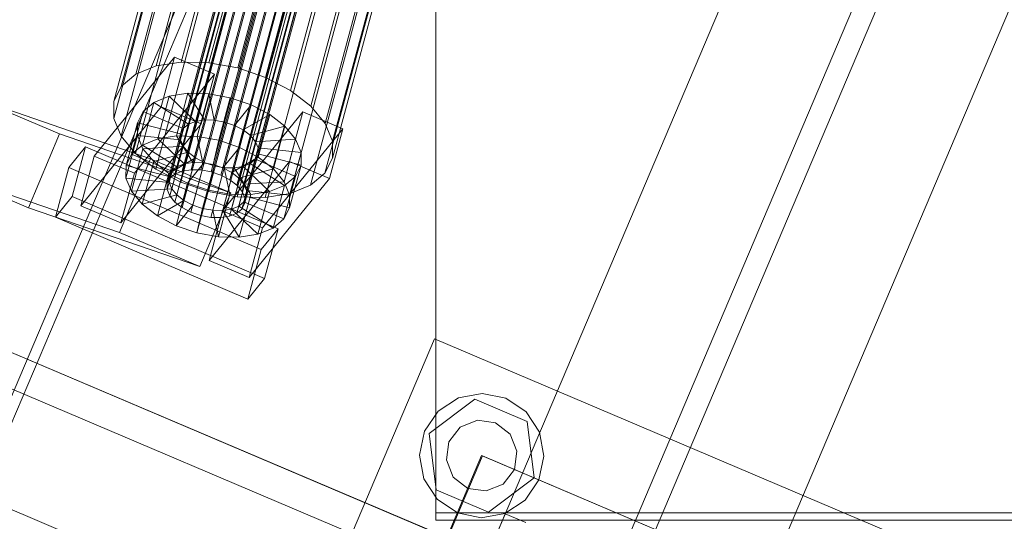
# Model space of a CAD drawing. Header units: millimetres. Extents: x -4738 to 65662, y -68080 to 6847.
# Tile 700 of 1056: x 26831 to 27053, y -22298 to -22185. Entities that reach past the tile are written whole.
import ezdxf

# ---------------------------------------------------------------- set-up
doc = ezdxf.new("R2010")
doc.units = ezdxf.units.MM
doc.layers.add('superior_C09', color=7, linetype='Continuous', lineweight=0)
doc.layers.add('superior_C10', color=7, linetype='Continuous', lineweight=0)

msp = doc.modelspace()

# ---------------------------------------------------------------- linework, layer by layer
at = {"layer": 'superior_C09'}
for p, q in [((26925.067, -21919.422), (26925.067, -22296.034)), ((26925.067, -22297.633), (26925.067, -21921.02)), ((26925.067, -22296.034), (27255.067, -22296.034)), ((26925.067, -22297.633), (26925.067, -22296.034)), ((27255.067, -22297.633), (26925.067, -22297.633))]:
    msp.add_line(p, q, dxfattribs=at)
at = {"layer": 'superior_C10'}
for p, q in [((27159.424, -21492.88), (26827.287, -22275.303)), ((26829.502, -22276.243), (27161.638, -21493.82)), ((27264.97, -21532.252), (26928.925, -22323.88)), ((27290.283, -21542.998), (26954.239, -22334.625)), ((26958.842, -22336.579), (27294.886, -21544.951)), ((26984.155, -22347.325), (27320.199, -21555.697)), ((27252.934, -22439.693), (26170.763, -21980.314)), ((27262.161, -22443.61), (26179.99, -21984.231)), ((27288.919, -22454.969), (26206.748, -21995.589)), ((27296.301, -22458.102), (26214.129, -21998.723)), ((27249.768, -22446.497), (26202.659, -22002.001)), ((27259.467, -22450.614), (26212.357, -22006.118)), ((26924.13, -22010.727), (26868.006, -22219.167)), ((26926.12, -22010.412), (26869.996, -22218.852)), ((26928.338, -22010.464), (26872.213, -22218.904)), ((26865.228, -22220.79), (26921.352, -22012.35)), ((26922.504, -22011.388), (26866.38, -22219.828)), ((26930.632, -22010.881), (26874.508, -22219.32)), ((26932.847, -22011.632), (26876.723, -22220.072)), ((26934.832, -22012.669), (26878.707, -22221.108)), ((26920.748, -22014.899), (26864.623, -22223.339)), ((26920.753, -22013.548), (26864.629, -22221.987)), ((26916.155, -22014.96), (26867.772, -22194.65)), ((26922.414, -22015.108), (26874.031, -22194.798)), ((26936.45, -22013.919), (26880.326, -22222.358)), ((26910.539, -22015.85), (26862.156, -22195.539)), ((26921.336, -22016.312), (26865.212, -22224.752)), ((26928.889, -22016.283), (26880.506, -22195.973)), ((26937.593, -22015.297), (26881.468, -22223.737)), ((26938.181, -22016.71), (26882.057, -22225.15)), ((26905.95, -22017.716), (26857.567, -22197.405)), ((26922.479, -22017.691), (26866.355, -22226.13)), ((26924.098, -22018.941), (26867.973, -22227.38)), ((26937.577, -22019.259), (26881.453, -22227.699)), ((26938.176, -22018.061), (26882.052, -22226.501)), ((26935.14, -22018.405), (26886.757, -22198.095)), ((26854.316, -22200.12), (26902.699, -22020.431)), ((26926.082, -22019.977), (26869.958, -22228.416)), ((26928.297, -22020.729), (26872.172, -22229.168)), ((26930.591, -22021.145), (26874.467, -22229.585)), ((26932.809, -22021.197), (26876.685, -22229.637)), ((26934.799, -22020.882), (26878.674, -22229.322)), ((26936.425, -22020.221), (26880.301, -22228.661)), ((26940.741, -22021.33), (26892.358, -22201.019)), ((26901.008, -22023.811), (26852.625, -22203.5)), ((27239.999, -22469.509), (26192.89, -22025.014)), ((26945.309, -22024.857), (26896.926, -22204.546)), ((26900.993, -22027.624), (26852.61, -22207.314)), ((26202.589, -22029.131), (27249.698, -22473.626)), ((26948.534, -22028.747), (26900.151, -22208.437)), ((26902.654, -22031.612), (26854.271, -22211.302)), ((26950.195, -22032.735), (26901.812, -22212.425)), ((26905.879, -22035.502), (26857.496, -22215.192)), ((26950.18, -22036.549), (26901.797, -22216.238)), ((26910.447, -22039.03), (26862.064, -22218.719)), ((26948.489, -22039.929), (26900.106, -22219.618)), ((26916.047, -22041.954), (26867.664, -22221.644)), ((26945.238, -22042.644), (26896.855, -22222.333)), ((26922.298, -22044.076), (26873.915, -22223.766)), ((26928.774, -22045.251), (26880.391, -22224.941)), ((26935.033, -22045.399), (26886.65, -22225.089)), ((26940.648, -22044.51), (26892.265, -22224.199)), ((26848.24, -22215.794), (26866.281, -22193.543)), ((26866.281, -22193.543), (26863.271, -22204.724)), ((26875.295, -22197.381), (26866.281, -22193.543)), ((26857.567, -22197.405), (26862.156, -22195.539)), ((26862.156, -22195.539), (26867.772, -22194.65)), ((26867.772, -22194.65), (26874.031, -22194.798)), ((26874.031, -22194.798), (26880.506, -22195.973)), ((26880.506, -22195.973), (26886.757, -22198.095)), ((26854.316, -22200.12), (26857.567, -22197.405)), ((26875.295, -22197.381), (26857.254, -22219.632)), ((26872.285, -22208.562), (26875.295, -22197.381)), ((26886.757, -22198.095), (26892.358, -22201.019)), ((26852.625, -22203.5), (26854.316, -22200.12)), ((26892.358, -22201.019), (26896.926, -22204.546)), ((26822.377, -22203.162), (26840.413, -22210.818)), ((26822.377, -22203.162), (26860.891, -22216.396)), ((26865.089, -22202.344), (26861.656, -22203.74)), ((26865.089, -22202.344), (26862.509, -22211.928)), ((26869.29, -22201.679), (26865.089, -22202.344)), ((26871.016, -22207.986), (26865.089, -22202.344)), ((26869.29, -22201.679), (26866.71, -22211.262)), ((26873.006, -22207.671), (26869.29, -22201.679)), ((26873.972, -22201.79), (26869.29, -22201.679)), ((26873.972, -22201.79), (26871.392, -22211.373)), ((26875.224, -22207.723), (26873.972, -22201.79)), ((26878.816, -22202.669), (26873.972, -22201.79)), ((26878.816, -22202.669), (26876.235, -22212.252)), ((26877.518, -22208.14), (26878.816, -22202.669)), ((26883.492, -22204.256), (26878.816, -22202.669)), ((26863.271, -22204.724), (26845.23, -22226.975)), ((26852.61, -22207.314), (26852.625, -22203.5)), ((26861.656, -22203.74), (26859.076, -22213.323)), ((26861.656, -22203.74), (26859.224, -22205.771)), ((26869.39, -22208.647), (26861.656, -22203.74)), ((26863.271, -22204.724), (26872.285, -22208.562)), ((26879.733, -22208.891), (26883.492, -22204.256)), ((26883.492, -22204.256), (26880.911, -22213.839)), ((26887.681, -22206.443), (26883.492, -22204.256)), ((26896.926, -22204.546), (26900.151, -22208.437)), ((26854.271, -22211.302), (26852.61, -22207.314)), ((26856.644, -22215.355), (26859.224, -22205.771)), ((26859.224, -22205.771), (26857.96, -22208.299)), ((26859.224, -22205.771), (26868.238, -22209.609)), ((26870.426, -22217.254), (26873.006, -22207.671)), ((26871.016, -22207.986), (26873.006, -22207.671)), ((26872.643, -22217.307), (26875.224, -22207.723)), ((26873.006, -22207.671), (26875.224, -22207.723)), ((26875.224, -22207.723), (26877.518, -22208.14)), ((26877.085, -22228.076), (26895.126, -22205.825)), ((26881.718, -22209.928), (26887.681, -22206.443)), ((26887.681, -22206.443), (26885.101, -22216.027)), ((26891.098, -22209.082), (26887.681, -22206.443)), ((26895.126, -22205.825), (26892.115, -22217.006)), ((26904.139, -22209.663), (26895.126, -22205.825)), ((26854.244, -22230.813), (26872.285, -22208.562)), ((26857.96, -22208.299), (26855.379, -22217.883)), ((26857.96, -22208.299), (26857.948, -22211.152)), ((26867.639, -22210.807), (26857.96, -22208.299)), ((26868.238, -22209.609), (26865.658, -22219.193)), ((26866.81, -22218.231), (26869.39, -22208.647)), ((26867.639, -22210.807), (26868.238, -22209.609)), ((26868.238, -22209.609), (26869.39, -22208.647)), ((26868.436, -22217.569), (26871.016, -22207.986)), ((26869.39, -22208.647), (26871.016, -22207.986)), ((26874.938, -22217.723), (26877.518, -22208.14)), ((26877.153, -22218.475), (26879.733, -22208.891)), ((26877.518, -22208.14), (26879.733, -22208.891)), ((26879.137, -22219.511), (26881.718, -22209.928)), ((26879.733, -22208.891), (26881.718, -22209.928)), ((26881.718, -22209.928), (26883.336, -22211.178)), ((26883.336, -22211.178), (26891.098, -22209.082)), ((26904.139, -22209.663), (26886.099, -22231.914)), ((26891.098, -22209.082), (26888.518, -22218.665)), ((26893.51, -22211.992), (26891.098, -22209.082)), ((26900.151, -22208.437), (26901.812, -22212.425)), ((26901.129, -22220.844), (26904.139, -22209.663)), ((26840.413, -22210.818), (26833.427, -22227.406)), ((26840.413, -22210.818), (26878.927, -22224.052)), ((26857.496, -22215.192), (26854.271, -22211.302)), ((26857.948, -22211.152), (26855.368, -22220.735)), ((26867.634, -22212.158), (26857.948, -22211.152)), ((26857.948, -22211.152), (26859.191, -22214.135)), ((26859.076, -22213.323), (26862.509, -22211.928)), ((26862.509, -22211.928), (26866.71, -22211.262)), ((26862.509, -22211.928), (26868.436, -22217.569)), ((26865.053, -22221.742), (26867.634, -22212.158)), ((26865.059, -22220.39), (26867.639, -22210.807)), ((26866.71, -22211.262), (26870.426, -22217.254)), ((26866.71, -22211.262), (26871.392, -22211.373)), ((26867.634, -22212.158), (26867.639, -22210.807)), ((26868.222, -22213.571), (26867.634, -22212.158)), ((26871.392, -22211.373), (26872.643, -22217.307)), ((26871.392, -22211.373), (26876.235, -22212.252)), ((26880.756, -22220.761), (26883.336, -22211.178)), ((26883.336, -22211.178), (26884.479, -22212.556)), ((26884.479, -22212.556), (26893.51, -22211.992)), ((26893.51, -22211.992), (26890.93, -22221.576)), ((26894.753, -22214.975), (26893.51, -22211.992)), ((26842.529, -22218.351), (26846.288, -22213.716)), ((26846.288, -22213.716), (26843.277, -22224.896)), ((26889.554, -22232.139), (26846.288, -22213.716)), ((26859.191, -22214.135), (26856.611, -22223.719)), ((26856.644, -22215.355), (26859.076, -22213.323)), ((26859.076, -22213.323), (26866.81, -22218.231)), ((26868.222, -22213.571), (26859.191, -22214.135)), ((26859.191, -22214.135), (26861.603, -22217.045)), ((26865.642, -22223.155), (26868.222, -22213.571)), ((26869.365, -22214.95), (26868.222, -22213.571)), ((26876.235, -22212.252), (26874.938, -22217.723)), ((26876.235, -22212.252), (26880.911, -22213.839)), ((26880.911, -22213.839), (26877.153, -22218.475)), ((26880.911, -22213.839), (26885.101, -22216.027)), ((26881.899, -22222.139), (26884.479, -22212.556)), ((26882.487, -22223.553), (26885.068, -22213.969)), ((26884.479, -22212.556), (26885.068, -22213.969)), ((26885.068, -22213.969), (26885.062, -22215.32)), ((26885.068, -22213.969), (26894.753, -22214.975)), ((26901.812, -22212.425), (26901.797, -22216.238)), ((26845.23, -22226.975), (26848.24, -22215.794)), ((26848.24, -22215.794), (26857.254, -22219.632)), ((26860.891, -22216.396), (26853.905, -22232.983)), ((26855.379, -22217.883), (26856.644, -22215.355)), ((26865.658, -22219.193), (26856.644, -22215.355)), ((26862.064, -22218.719), (26857.496, -22215.192)), ((26878.927, -22224.052), (26860.891, -22216.396)), ((26869.365, -22214.95), (26861.603, -22217.045)), ((26870.984, -22216.199), (26865.02, -22219.684)), ((26866.785, -22224.533), (26869.365, -22214.95)), ((26868.403, -22225.783), (26870.984, -22216.199)), ((26870.984, -22216.199), (26869.365, -22214.95)), ((26872.968, -22217.236), (26870.984, -22216.199)), ((26885.101, -22216.027), (26879.137, -22219.511)), ((26881.883, -22226.101), (26884.463, -22216.518)), ((26882.482, -22224.904), (26885.062, -22215.32)), ((26884.463, -22216.518), (26883.311, -22217.48)), ((26885.062, -22215.32), (26884.463, -22216.518)), ((26884.463, -22216.518), (26893.477, -22220.356)), ((26885.062, -22215.32), (26894.742, -22217.828)), ((26885.101, -22216.027), (26888.518, -22218.665)), ((26894.753, -22214.975), (26892.173, -22224.559)), ((26894.742, -22217.828), (26894.753, -22214.975)), ((26901.797, -22216.238), (26900.106, -22219.618)), ((26839.519, -22229.532), (26842.529, -22218.351)), ((26842.529, -22218.351), (26885.796, -22236.774)), ((26855.368, -22220.735), (26855.379, -22217.883)), ((26855.379, -22217.883), (26865.059, -22220.39)), ((26861.603, -22217.045), (26859.023, -22226.629)), ((26861.603, -22217.045), (26865.02, -22219.684)), ((26867.664, -22221.644), (26862.064, -22218.719)), ((26866.81, -22218.231), (26865.658, -22219.193)), ((26868.436, -22217.569), (26866.81, -22218.231)), ((26868.006, -22219.167), (26869.996, -22218.852)), ((26870.426, -22217.254), (26868.436, -22217.569)), ((26872.968, -22217.236), (26869.21, -22221.871)), ((26869.996, -22218.852), (26872.213, -22218.904)), ((26870.388, -22226.819), (26872.968, -22217.236)), ((26872.643, -22217.307), (26870.426, -22217.254)), ((26872.603, -22227.571), (26875.183, -22217.988)), ((26874.938, -22217.723), (26872.643, -22217.307)), ((26875.183, -22217.988), (26872.968, -22217.236)), ((26875.183, -22217.988), (26873.886, -22223.459)), ((26892.115, -22217.006), (26874.074, -22239.257)), ((26874.897, -22227.987), (26877.477, -22218.404)), ((26877.153, -22218.475), (26874.938, -22217.723)), ((26877.477, -22218.404), (26875.183, -22217.988)), ((26877.115, -22228.04), (26879.695, -22218.456)), ((26879.137, -22219.511), (26877.153, -22218.475)), ((26879.695, -22218.456), (26877.477, -22218.404)), ((26877.477, -22218.404), (26878.729, -22224.338)), ((26879.105, -22227.725), (26881.685, -22218.141)), ((26881.685, -22218.141), (26879.695, -22218.456)), ((26879.695, -22218.456), (26883.411, -22224.448)), ((26880.731, -22227.063), (26883.311, -22217.48)), ((26888.518, -22218.665), (26880.756, -22220.761)), ((26883.311, -22217.48), (26881.685, -22218.141)), ((26881.685, -22218.141), (26887.612, -22223.783)), ((26883.311, -22217.48), (26891.045, -22222.387)), ((26888.518, -22218.665), (26890.93, -22221.576)), ((26892.115, -22217.006), (26901.129, -22220.844)), ((26894.742, -22217.828), (26892.161, -22227.411)), ((26893.477, -22220.356), (26894.742, -22217.828)), ((26833.427, -22227.406), (26815.391, -22219.749)), ((26853.905, -22232.983), (26815.391, -22219.749)), ((26857.254, -22219.632), (26854.244, -22230.813)), ((26856.611, -22223.719), (26855.368, -22220.735)), ((26855.368, -22220.735), (26865.053, -22221.742)), ((26865.02, -22219.684), (26862.44, -22229.267)), ((26864.629, -22221.987), (26865.228, -22220.79)), ((26865.02, -22219.684), (26869.21, -22221.871)), ((26865.059, -22220.39), (26865.053, -22221.742)), ((26865.658, -22219.193), (26865.059, -22220.39)), ((26865.228, -22220.79), (26866.38, -22219.828)), ((26866.38, -22219.828), (26868.006, -22219.167)), ((26872.213, -22218.904), (26874.508, -22219.32)), ((26874.508, -22219.32), (26876.723, -22220.072)), ((26876.723, -22220.072), (26878.707, -22221.108)), ((26880.756, -22220.761), (26879.137, -22219.511)), ((26881.899, -22222.139), (26880.756, -22220.761)), ((26883.088, -22243.095), (26901.129, -22220.844)), ((26893.477, -22220.356), (26890.897, -22229.939)), ((26891.045, -22222.387), (26893.477, -22220.356)), ((26900.106, -22219.618), (26896.855, -22222.333)), ((26856.611, -22223.719), (26865.642, -22223.155)), ((26864.623, -22223.339), (26864.629, -22221.987)), ((26865.053, -22221.742), (26865.642, -22223.155)), ((26865.642, -22223.155), (26866.785, -22224.533)), ((26869.21, -22221.871), (26866.629, -22231.455)), ((26873.915, -22223.766), (26867.664, -22221.644)), ((26869.21, -22221.871), (26873.886, -22223.459)), ((26878.707, -22221.108), (26880.326, -22222.358)), ((26880.326, -22222.358), (26881.468, -22223.737)), ((26890.93, -22221.576), (26881.899, -22222.139)), ((26882.487, -22223.553), (26881.899, -22222.139)), ((26887.612, -22223.783), (26891.045, -22222.387)), ((26891.045, -22222.387), (26888.465, -22231.971)), ((26890.93, -22221.576), (26892.173, -22224.559)), ((26896.855, -22222.333), (26892.265, -22224.199)), ((26843.277, -22224.896), (26839.519, -22229.532)), ((26843.277, -22224.896), (26886.544, -22243.319)), ((26859.023, -22226.629), (26856.611, -22223.719)), ((26859.023, -22226.629), (26866.785, -22224.533)), ((26865.212, -22224.752), (26864.623, -22223.339)), ((26866.355, -22226.13), (26865.212, -22224.752)), ((26866.785, -22224.533), (26868.403, -22225.783)), ((26873.886, -22223.459), (26871.305, -22233.042)), ((26871.941, -22240.639), (26878.927, -22224.052)), ((26873.886, -22223.459), (26878.729, -22224.338)), ((26880.391, -22224.941), (26873.915, -22223.766)), ((26878.729, -22224.338), (26876.149, -22233.921)), ((26878.729, -22224.338), (26883.411, -22224.448)), ((26886.65, -22225.089), (26880.391, -22224.941)), ((26883.411, -22224.448), (26880.831, -22234.032)), ((26881.468, -22223.737), (26882.057, -22225.15)), ((26881.883, -22226.101), (26882.482, -22224.904)), ((26882.057, -22225.15), (26882.052, -22226.501)), ((26882.482, -22224.904), (26882.487, -22223.553)), ((26892.161, -22227.411), (26882.482, -22224.904)), ((26892.173, -22224.559), (26882.487, -22223.553)), ((26883.411, -22224.448), (26887.612, -22223.783)), ((26887.612, -22223.783), (26885.032, -22233.366)), ((26892.265, -22224.199), (26886.65, -22225.089)), ((26892.173, -22224.559), (26892.161, -22227.411)), ((26833.427, -22227.406), (26871.941, -22240.639)), ((26854.244, -22230.813), (26845.23, -22226.975)), ((26862.44, -22229.267), (26859.023, -22226.629)), ((26862.44, -22229.267), (26868.403, -22225.783)), ((26867.973, -22227.38), (26866.355, -22226.13)), ((26866.629, -22231.455), (26870.388, -22226.819)), ((26869.958, -22228.416), (26867.973, -22227.38)), ((26868.403, -22225.783), (26870.388, -22226.819)), ((26870.388, -22226.819), (26872.603, -22227.571)), ((26871.305, -22233.042), (26872.603, -22227.571)), ((26872.603, -22227.571), (26874.897, -22227.987)), ((26877.115, -22228.04), (26879.105, -22227.725)), ((26879.105, -22227.725), (26880.731, -22227.063)), ((26885.032, -22233.366), (26879.105, -22227.725)), ((26881.453, -22227.699), (26880.301, -22228.661)), ((26880.731, -22227.063), (26881.883, -22226.101)), ((26888.465, -22231.971), (26880.731, -22227.063)), ((26882.052, -22226.501), (26881.453, -22227.699)), ((26890.897, -22229.939), (26881.883, -22226.101)), ((26892.161, -22227.411), (26890.897, -22229.939)), ((26882.785, -22247.955), (26839.519, -22229.532)), ((26866.629, -22231.455), (26862.44, -22229.267)), ((26872.172, -22229.168), (26869.958, -22228.416)), ((26874.467, -22229.585), (26872.172, -22229.168)), ((26874.074, -22239.257), (26877.085, -22228.076)), ((26876.685, -22229.637), (26874.467, -22229.585)), ((26876.149, -22233.921), (26874.897, -22227.987)), ((26874.897, -22227.987), (26877.115, -22228.04)), ((26878.674, -22229.322), (26876.685, -22229.637)), ((26877.085, -22228.076), (26886.099, -22231.914)), ((26880.831, -22234.032), (26877.115, -22228.04)), ((26880.301, -22228.661), (26878.674, -22229.322)), ((26890.897, -22229.939), (26888.465, -22231.971)), ((26871.305, -22233.042), (26866.629, -22231.455)), ((26886.099, -22231.914), (26883.088, -22243.095)), ((26888.465, -22231.971), (26885.032, -22233.366)), ((26889.554, -22232.139), (26885.796, -22236.774)), ((26886.544, -22243.319), (26889.554, -22232.139)), ((26853.905, -22232.983), (26871.941, -22240.639)), ((26876.149, -22233.921), (26871.305, -22233.042)), ((26880.831, -22234.032), (26876.149, -22233.921)), ((26885.032, -22233.366), (26880.831, -22234.032)), ((26885.796, -22236.774), (26882.785, -22247.955)), ((26883.088, -22243.095), (26874.074, -22239.257)), ((26882.785, -22247.955), (26886.544, -22243.319)), ((26877.865, -22367.387), (26924.755, -22256.927)), ((26924.755, -22256.927), (27035.215, -22303.817)), ((26930.106, -22270.172), (26935.473, -22269.153)), ((26935.473, -22269.153), (26940.821, -22270.265)), ((26923.568, -22278.151), (26933.791, -22270.448)), ((26925.538, -22273.166), (26930.106, -22270.172)), ((26933.791, -22270.448), (26945.573, -22275.449)), ((26940.821, -22270.265), (26945.336, -22273.34)), ((26922.463, -22277.682), (26925.538, -22273.166)), ((26945.336, -22273.34), (26948.331, -22277.908)), ((26930.536, -22276.763), (26934.376, -22275.212)), ((26934.376, -22275.212), (26938.476, -22275.788)), ((26938.476, -22275.788), (26941.74, -22278.338)), ((26945.573, -22275.449), (26947.133, -22288.154)), ((26921.351, -22283.03), (26922.463, -22277.682)), ((26925.128, -22290.855), (26923.568, -22278.151)), ((26927.986, -22280.026), (26930.536, -22276.763)), ((26941.74, -22278.338), (26943.291, -22282.177)), ((26948.331, -22277.908), (26949.35, -22283.275)), ((26927.41, -22284.127), (26927.986, -22280.026)), ((26922.37, -22288.396), (26921.351, -22283.03)), ((26943.291, -22282.177), (26942.714, -22286.278)), ((26904.09, -22356.792), (26935.35, -22283.152)), ((26904.275, -22356.87), (26935.535, -22283.231)), ((26928.961, -22287.967), (26927.41, -22284.127)), ((26935.35, -22283.152), (27008.99, -22314.412)), ((26935.535, -22283.231), (27009.175, -22314.49)), ((26949.35, -22283.275), (26948.237, -22288.623)), ((26942.714, -22286.278), (26940.165, -22289.541)), ((26925.365, -22292.965), (26922.37, -22288.396)), ((26932.224, -22290.516), (26928.961, -22287.967)), ((26940.165, -22289.541), (26936.325, -22291.093)), ((26947.133, -22288.154), (26936.91, -22295.857)), ((26948.237, -22288.623), (26945.163, -22293.138)), ((26936.91, -22295.857), (26925.128, -22290.855)), ((26936.325, -22291.093), (26932.224, -22290.516)), ((26929.88, -22296.039), (26925.365, -22292.965)), ((26945.163, -22293.138), (26940.595, -22296.133)), ((26917.203, -22351.494), (26940.648, -22296.265)), ((26935.228, -22297.152), (26929.88, -22296.039)), ((26940.595, -22296.133), (26935.228, -22297.152)), ((26940.648, -22296.265), (26945.25, -22298.218))]:
    msp.add_line(p, q, dxfattribs=at)

doc.saveas('drawing.dxf')
